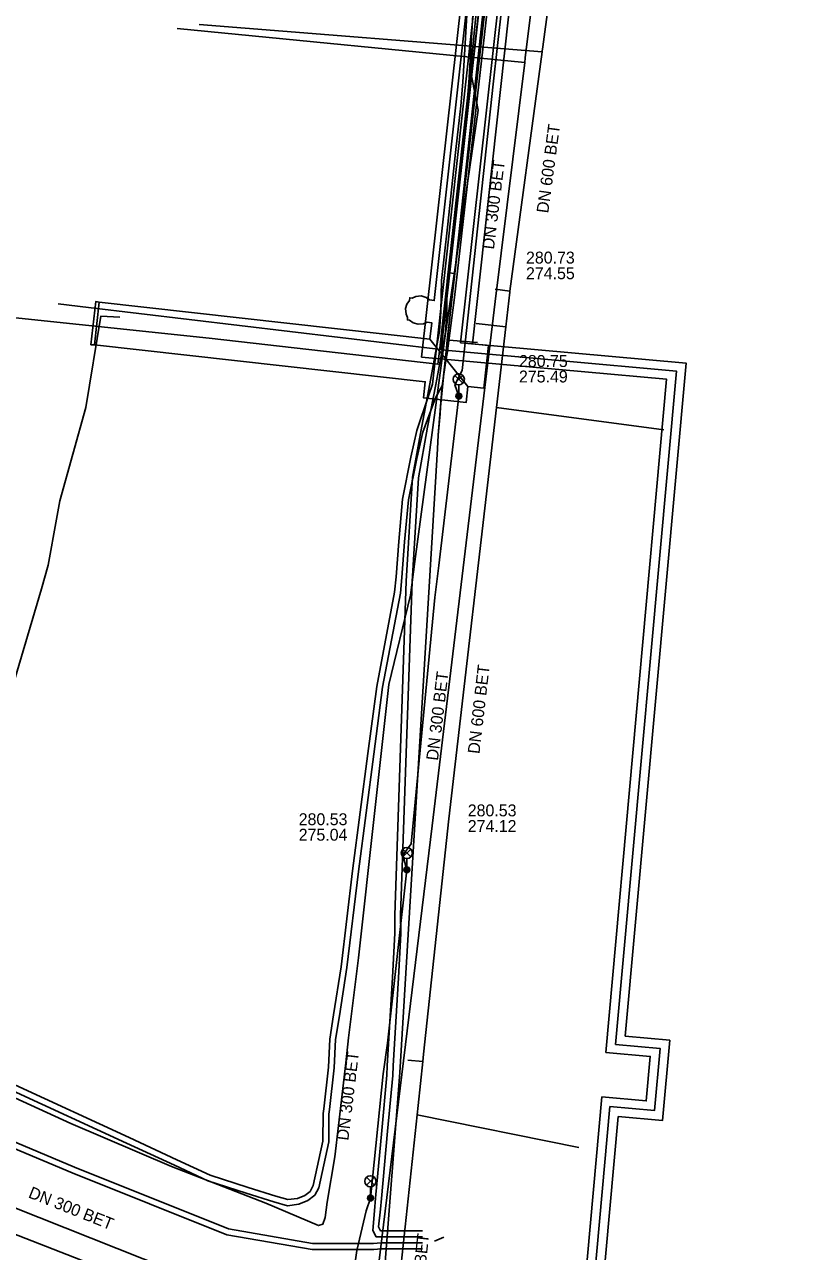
# Model space of a CAD drawing. Extents: x -595540 to -593988, y -1160850 to -1159202.
# Drawn here: x -594150.6 to -594097.7, y -1160561.3 to -1160478.9 of the extents above; entities that cross this region are included whole.
import ezdxf

# ---------------------------------------------------------------- set-up
doc = ezdxf.new("R2010")
doc.units = 0
for name, color, linetype in [('BVK-DESTOVA_popisy', 7, 'Continuous'), ('BVK-DESTOVA_trasa sítě', 7, 'Continuous'), ('BVK-SPLASKOVA_popisy', 7, 'Continuous'), ('BVK-SPLASKOVA_trasa sítě', 7, 'Continuous'), ('BVK-VODOVOD_trasa sítě', 7, 'Continuous'), ('BVK-VODOVOD_trasa zrušené sítě', 7, 'Continuous'), ('CETIN_kabel podzemní', 7, 'Continuous'), ('DESTOVA_trasa neprovozované sítě', 7, 'Continuous'), ('DSP-SDEL-VODAFONE_kabel', 7, 'Continuous'), ('EON-NN_kabel', 7, 'Continuous'), ('EON-VN_kabel', 7, 'Continuous'), ('SPLASKOVA_neprovozovaná  trasa sítě', 7, 'Continuous'), ('TEPLARNY-HORKOVODY_trasa sítě', 7, 'Continuous'), ('TEPLARNY-HORKOVODY_trasa sítě obvodem', 7, 'Continuous'), ('TEPLARNY-TEPLOVODY_trasa sítě', 7, 'Continuous'), ('TSB_kabel VO', 7, 'Continuous'), ('TSB_kolektor', 7, 'Continuous'), ('TSB_lampy VO', 7, 'Continuous')]:
    doc.layers.add(name, color=color, linetype=linetype)

msp = doc.modelspace()

# ---------------------------------------------------------------- linework, layer by layer
at = {"layer": 'BVK-DESTOVA_popisy'}
for p, q in [((-594116.924, -1160495.123), (-594116.924, -1160495.123)), ((-594120.836, -1160532.241), (-594120.836, -1160532.241))]:
    msp.add_line(p, q, dxfattribs=at)
at = {"layer": 'BVK-DESTOVA_trasa sítě'}
msp.add_line((-594138.868, -1160478.955), (-594115.841, -1160480.786), dxfattribs=at)
for points in [[(-594112.859, -1160458.585), (-594114.291, -1160469.249), (-594114.307, -1160469.368), (-594114.311, -1160469.398), (-594115.794, -1160480.439), (-594115.833, -1160480.726), (-594115.841, -1160480.786), (-594118, -1160496.861), (-594118.004, -1160496.891), (-594118.009, -1160496.929)], [(-594118.009, -1160496.929), (-594118.279, -1160499.253), (-594118.906, -1160504.657), (-594122.112, -1160532.273)], [(-594122.112, -1160532.273), (-594123.806, -1160548.083), (-594123.86, -1160548.586), (-594124.174, -1160551.523), (-594124.242, -1160552.155), (-594125.987, -1160568.452)], [(-594161.524, -1160554.33), (-594156.515, -1160556.321), (-594132.279, -1160565.952), (-594131.87, -1160566.115), (-594125.987, -1160568.452)]]:
    msp.add_lwpolyline(points, dxfattribs=at)
at = {"layer": 'BVK-SPLASKOVA_popisy'}
for p, q in [((-594117.396, -1160501.143), (-594117.396, -1160501.143)), ((-594132.188, -1160531.91), (-594132.188, -1160531.91))]:
    msp.add_line(p, q, dxfattribs=at)
at = {"layer": 'BVK-SPLASKOVA_trasa sítě'}
for p, q in [((-594118.999, -1160497.545), (-594123.234, -1160532.75)), ((-594123.234, -1160532.75), (-594127.683, -1160569.347)), ((-594160.169, -1160556.705), (-594127.683, -1160569.347))]:
    msp.add_line(p, q, dxfattribs=at)
msp.add_lwpolyline([(-594114.091, -1160457.889), (-594116.975, -1160481.191), (-594117.014, -1160481.507), (-594118.999, -1160497.545)], dxfattribs=at)
at = {"layer": 'BVK-VODOVOD_trasa sítě'}
msp.add_line((-594122.43, -1160502.17), (-594122.66, -1160504.62), dxfattribs=at)
for points in [[(-594115.89, -1160444.6), (-594115.94, -1160445.07), (-594116.25, -1160447.88), (-594116.294, -1160448.264), (-594116.92, -1160453.82), (-594117.58, -1160459.76), (-594118.27, -1160465.71), (-594118.48, -1160467.58), (-594118.97, -1160471.88), (-594119.67, -1160477.8), (-594120.34, -1160483.75), (-594121.02, -1160489.68), (-594121.71, -1160495.66), (-594122.21, -1160500.14), (-594122.27, -1160500.66), (-594122.43, -1160502.17)], [(-594121.71, -1160495.66), (-594122.127, -1160495.614), (-594122.16, -1160495.9), (-594122.179, -1160496.16), (-594122.33, -1160498.04)], [(-594122.21, -1160500.14), (-594122.083, -1160500.152), (-594120.18, -1160500.31)], [(-594122.66, -1160504.62), (-594122.7, -1160505.08), (-594122.824, -1160506.531)], [(-594122.824, -1160506.531), (-594122.872, -1160507.431), (-594125.39, -1160549.31), (-594128.921, -1160594.763), (-594128.97, -1160595.39), (-594129.17, -1160598.07), (-594133.99, -1160625.98)]]:
    msp.add_lwpolyline(points, dxfattribs=at)
at = {"layer": 'BVK-VODOVOD_trasa zrušené sítě'}
for q in [(-594122.303, -1160501.51), (-594122.824, -1160506.531)]:
    msp.add_line((-594122.56, -1160503.2), q, dxfattribs=at)
msp.add_lwpolyline([(-594122.303, -1160501.51), (-594122.23, -1160501.03), (-594121.73, -1160497.28), (-594118.27, -1160467.05), (-594118.263, -1160466.995), (-594115.72, -1160444.2)], dxfattribs=at)
at = {"layer": 'CETIN_kabel podzemní'}
for points in [[(-594120.66, -1160482.03), (-594118.21, -1160457.16)], [(-594120.66, -1160482.03), (-594120.13, -1160484.7), (-594122.38, -1160500), (-594124.39, -1160515), (-594124.69, -1160517.26), (-594126.14, -1160523.27), (-594127.1, -1160531.92), (-594128.17, -1160541.61), (-594128.84, -1160546.98), (-594129.02, -1160548.66), (-594129.77, -1160554.97), (-594130.28, -1160558.02), (-594130.41, -1160559.06), (-594130.57, -1160559.51), (-594130.87, -1160559.59), (-594134.39, -1160558.09), (-594140.72, -1160555.62), (-594147.5, -1160552.74), (-594155.28, -1160549.18)], [(-594122.74, -1160500.87), (-594120.66, -1160482.03)], [(-594164.84, -1160497.203), (-594138.2, -1160500.01)], [(-594138.2, -1160500.01), (-594122.84, -1160501.76), (-594122.74, -1160500.87)]]:
    msp.add_lwpolyline(points, dxfattribs=at)
at = {"layer": 'DESTOVA_trasa neprovozované sítě'}
for p, q in [((-594118.991, -1160496.728), (-594118, -1160496.861)), ((-594120.266, -1160499.022), (-594118.279, -1160499.253)), ((-594107.67, -1160506.17), (-594118.906, -1160504.657)), ((-594124.854, -1160548.479), (-594123.86, -1160548.586)), ((-594113.38, -1160554.35), (-594124.242, -1160552.155))]:
    msp.add_line(p, q, dxfattribs=at)
at = {"layer": 'DSP-SDEL-VODAFONE_kabel'}
msp.add_line((-594144.191, -1160498.593), (-594145.47, -1160498.52), dxfattribs=at)
for points in [[(-594152.03, -1160525.55), (-594149.47, -1160516.83), (-594149.02, -1160515.25), (-594148.46, -1160512.16), (-594148.22, -1160510.92), (-594146.48, -1160504.67), (-594145.47, -1160498.52)], [(-594152.03, -1160525.55), (-594149.47, -1160516.83), (-594149.02, -1160515.25), (-594148.46, -1160512.16), (-594148.22, -1160510.92), (-594146.48, -1160504.67), (-594145.47, -1160498.52), (-594144.191, -1160498.593)]]:
    msp.add_lwpolyline(points, dxfattribs=at)
at = {"layer": 'EON-NN_kabel'}
for points in [[(-594120.86, -1160476.587), (-594120.454, -1160477.06), (-594120.454, -1160477.521), (-594120.631, -1160480.626), (-594120.758, -1160482.853), (-594120.909, -1160484.458), (-594121.245, -1160487.388), (-594121.808, -1160492.605), (-594122.21, -1160496.156), (-594122.252, -1160498.234), (-594122.328, -1160499.594), (-594122.85, -1160502.414), (-594122.986, -1160503.122)], [(-594120.916, -1160477.135), (-594120.854, -1160477.208), (-594120.854, -1160477.509), (-594121.031, -1160480.604), (-594121.156, -1160482.823), (-594121.307, -1160484.416), (-594121.643, -1160487.344), (-594122.206, -1160492.561), (-594122.61, -1160496.13), (-594122.652, -1160498.218), (-594122.726, -1160499.546), (-594123.244, -1160502.34), (-594123.385, -1160503.08)], [(-594123.869, -1160560.348), (-594126.995, -1160560.344), (-594127.212, -1160559.93), (-594127.109, -1160558.605), (-594127.035, -1160557.744), (-594126.615, -1160553.207), (-594126.263, -1160549.484), (-594126.237, -1160548.857), (-594125.894, -1160542.943), (-594125.726, -1160539.963), (-594125.742, -1160538.744), (-594124.978, -1160516.318), (-594124.549, -1160509.332), (-594123.925, -1160505.91), (-594123.386, -1160503.08)], [(-594123.869, -1160559.948), (-594126.688, -1160559.944), (-594126.832, -1160559.68), (-594126.697, -1160558.493), (-594126.637, -1160557.78), (-594126.217, -1160553.245), (-594125.863, -1160549.512), (-594125.837, -1160548.877), (-594125.494, -1160542.965), (-594125.326, -1160539.971), (-594125.342, -1160538.748), (-594124.578, -1160516.338), (-594124.151, -1160509.38), (-594123.531, -1160505.984), (-594122.985, -1160503.122)], [(-594123.869, -1160561.148), (-594126.643, -1160561.148), (-594127.144, -1160561.193), (-594131.293, -1160561.199), (-594137.02, -1160560.211), (-594147.406, -1160556.051), (-594153.751, -1160553.38), (-594161.287, -1160549.737), (-594168.733, -1160545.747), (-594169.429, -1160545.406), (-594175.994, -1160541.253), (-594182.335, -1160537.285), (-594188.72, -1160532.899), (-594189.689, -1160532.21), (-594192.48, -1160530.902), (-594195.794, -1160531.181), (-594195.993, -1160531.198), (-594196.049, -1160531.202), (-594197.221, -1160531.301), (-594200.596, -1160531.045)], [(-594123.869, -1160560.748), (-594126.667, -1160560.748), (-594127.162, -1160560.793), (-594131.259, -1160560.799), (-594136.91, -1160559.823), (-594147.254, -1160555.681), (-594153.587, -1160553.016), (-594161.105, -1160549.381), (-594168.551, -1160545.391), (-594169.233, -1160545.056), (-594175.78, -1160540.915), (-594182.115, -1160536.951), (-594188.49, -1160532.571), (-594189.487, -1160531.864), (-594192.407, -1160530.494), (-594196.147, -1160530.81), (-594196.347, -1160530.827), (-594196.402, -1160530.832), (-594197.224, -1160530.901), (-594200.561, -1160530.648)], [(-594123.069, -1160560.648), (-594122.453, -1160560.379)]]:
    msp.add_lwpolyline(points, dxfattribs=at)
at = {"layer": 'EON-VN_kabel'}
for points in [[(-594105.747, -1160344.778), (-594123.196, -1160503.1)], [(-594122.533, -1160503.17), (-594105.303, -1160344.425)], [(-594123.196, -1160503.1), (-594123.48, -1160503.885), (-594124.247, -1160506.213), (-594124.653, -1160508.003), (-594125.22, -1160510.814), (-594125.475, -1160513.654), (-594125.653, -1160516.038), (-594125.756, -1160517.073), (-594126.951, -1160523.386), (-594127.549, -1160527.886), (-594128.565, -1160535.769), (-594129.342, -1160542.212), (-594129.85, -1160545.439), (-594130.105, -1160547.07), (-594130.195, -1160548.959), (-594130.508, -1160551.746), (-594130.554, -1160552.074), (-594130.569, -1160553.937), (-594131.217, -1160556.91), (-594131.422, -1160557.295), (-594131.785, -1160557.567), (-594132.275, -1160557.772), (-594132.91, -1160557.853), (-594133.735, -1160557.625), (-594135.585, -1160557.044), (-594138.133, -1160556.212), (-594140.365, -1160555.17), (-594143.579, -1160553.689), (-594151.25, -1160550.152)], [(-594122.533, -1160503.17), (-594122.994, -1160504.021), (-594123.861, -1160506.321), (-594124.261, -1160508.087), (-594124.824, -1160510.872), (-594125.077, -1160513.686), (-594125.255, -1160516.072), (-594125.36, -1160517.131), (-594126.555, -1160523.45), (-594127.153, -1160527.938), (-594128.169, -1160535.819), (-594128.946, -1160542.268), (-594129.454, -1160545.501), (-594129.707, -1160547.11), (-594129.797, -1160548.991), (-594130.112, -1160551.796), (-594130.154, -1160552.104), (-594130.169, -1160553.981), (-594130.837, -1160557.05), (-594131.11, -1160557.561), (-594131.585, -1160557.917), (-594132.171, -1160558.162), (-594132.94, -1160558.259), (-594133.849, -1160558.009), (-594135.707, -1160557.424), (-594138.281, -1160556.584), (-594140.533, -1160555.532), (-594143.747, -1160554.053), (-594151.422, -1160550.514)]]:
    msp.add_lwpolyline(points, dxfattribs=at)
at = {"layer": 'SPLASKOVA_neprovozovaná  trasa sítě'}
msp.add_line((-594140.346, -1160479.214), (-594117.014, -1160481.507), dxfattribs=at)
at = {"layer": 'TEPLARNY-HORKOVODY_trasa sítě'}
msp.add_line((-594119.659, -1160474.215), (-594122.628, -1160500.798), dxfattribs=at)
for points in [[(-594122.628, -1160500.798), (-594106.828, -1160502.223), (-594110.914, -1160547.425)], [(-594110.914, -1160547.425), (-594107.926, -1160547.694), (-594108.303, -1160551.877), (-594111.291, -1160551.608)], [(-594111.291, -1160551.608), (-594115.592, -1160599.429), (-594098.98, -1160600.927), (-594098.288, -1160615.54)]]:
    msp.add_lwpolyline(points, dxfattribs=at)
at = {"layer": 'TEPLARNY-HORKOVODY_trasa sítě obvodem'}
for p, q in [((-594120.902, -1160474.076), (-594123.939, -1160501.282)), ((-594118.418, -1160474.354), (-594121.317, -1160500.314))]:
    msp.add_line(p, q, dxfattribs=at)
for points in [[(-594121.317, -1160500.314), (-594106.176, -1160501.679), (-594110.262, -1160546.881)], [(-594111.566, -1160547.969), (-594107.48, -1160502.767), (-594123.939, -1160501.282)], [(-594110.262, -1160546.881), (-594107.275, -1160547.15), (-594107.759, -1160552.528), (-594110.747, -1160552.259)], [(-594111.835, -1160550.957), (-594108.847, -1160551.226), (-594108.577, -1160548.238), (-594111.566, -1160547.969)], [(-594098.887, -1160615.568), (-594099.555, -1160601.478), (-594116.243, -1160599.973), (-594111.835, -1160550.957)], [(-594110.747, -1160552.259), (-594114.941, -1160598.885), (-594098.405, -1160600.376), (-594097.689, -1160615.512)]]:
    msp.add_lwpolyline(points, dxfattribs=at)
at = {"layer": 'TEPLARNY-TEPLOVODY_trasa sítě'}
msp.add_line((-594146.3, -1160497.939), (-594148.335, -1160497.695), dxfattribs=at)
msp.add_lwpolyline([(-594118.533, -1160464.056), (-594120.423, -1160480.943), (-594122.643, -1160500.777), (-594146.3, -1160497.939)], dxfattribs=at)
at = {"layer": 'TSB_kabel VO'}
msp.add_lwpolyline([(-594129.56, -1160570.3), (-594128.28, -1160561.26), (-594127.66, -1160558.61), (-594127.37, -1160557.743), (-594126.52, -1160549.41), (-594126.23, -1160547.34), (-594124.927, -1160535.702), (-594125.2, -1160534.72), (-594124.64, -1160533.96), (-594123.04, -1160517.42), (-594122.77, -1160515.27), (-594121.438, -1160503.897), (-594121.71, -1160503.14), (-594121.21, -1160502.17), (-594119.13, -1160482.95), (-594118.54, -1160477.76)], dxfattribs=at)
at = {"layer": 'TSB_kolektor'}
msp.add_lwpolyline([(-594117.554, -1160473.529), (-594120.511, -1160500.391), (-594119.435, -1160500.51), (-594119.755, -1160503.373), (-594120.828, -1160503.253), (-594123.373, -1160500.072), (-594123.252, -1160498.97), (-594123.561, -1160498.937), (-594123.804, -1160499.045), (-594124.167, -1160499.077), (-594124.504, -1160498.968), (-594124.74, -1160498.796), (-594124.893, -1160498.787), (-594124.874, -1160498.612), (-594124.982, -1160498.401), (-594125.021, -1160498.019), (-594124.931, -1160497.726), (-594124.753, -1160497.49), (-594124.727, -1160497.296), (-594124.562, -1160497.314), (-594124.32, -1160497.204), (-594123.956, -1160497.172), (-594123.619, -1160497.286), (-594123.403, -1160497.443), (-594123.088, -1160497.479), (-594120.416, -1160473.209)], dxfattribs=at)
for points in [[(-594145.585, -1160497.601), (-594145.903, -1160500.463), (-594146.141, -1160500.446), (-594145.817, -1160497.554)], [(-594145.903, -1160500.463), (-594145.585, -1160497.601), (-594123.373, -1160500.072), (-594120.828, -1160503.253), (-594120.947, -1160504.328), (-594123.809, -1160504.007), (-594123.69, -1160502.935)]]:
    msp.add_lwpolyline(points, close=True, dxfattribs=at)
at = {"layer": 'TSB_lampy VO'}
for p, q in [((-594121.703, -1160503.037), (-594121.173, -1160502.507)), ((-594121.703, -1160502.507), (-594121.173, -1160503.037)), ((-594121.703, -1160503.037), (-594121.173, -1160502.507)), ((-594121.703, -1160502.507), (-594121.173, -1160503.037)), ((-594121.438, -1160503.147), (-594121.438, -1160503.897)), ((-594121.438, -1160503.147), (-594121.438, -1160503.897)), ((-594125.192, -1160534.842), (-594124.662, -1160534.312)), ((-594125.192, -1160534.312), (-594124.662, -1160534.842)), ((-594125.192, -1160534.842), (-594124.662, -1160534.312)), ((-594125.192, -1160534.312), (-594124.662, -1160534.842)), ((-594124.927, -1160534.952), (-594124.927, -1160535.702)), ((-594124.927, -1160534.952), (-594124.927, -1160535.702)), ((-594127.635, -1160556.883), (-594127.105, -1160556.353)), ((-594127.635, -1160556.353), (-594127.105, -1160556.883)), ((-594127.635, -1160556.883), (-594127.105, -1160556.353)), ((-594127.635, -1160556.353), (-594127.105, -1160556.883)), ((-594127.37, -1160556.993), (-594127.37, -1160557.743)), ((-594127.37, -1160556.993), (-594127.37, -1160557.743))]:
    msp.add_line(p, q, dxfattribs=at)
for centre, radius in [((-594121.438, -1160502.772), 0.375), ((-594121.438, -1160502.772), 0.375), ((-594121.438, -1160503.897), 0.2), ((-594121.438, -1160503.897), 0.2), ((-594121.438, -1160503.897), 0.145), ((-594121.438, -1160503.897), 0.145), ((-594121.438, -1160503.897), 0.0876), ((-594121.438, -1160503.897), 0.0876), ((-594124.927, -1160534.577), 0.375), ((-594124.927, -1160534.577), 0.375), ((-594124.927, -1160535.702), 0.2), ((-594124.927, -1160535.702), 0.2), ((-594124.927, -1160535.702), 0.145), ((-594124.927, -1160535.702), 0.145), ((-594124.927, -1160535.702), 0.0876), ((-594124.927, -1160535.702), 0.0876), ((-594127.37, -1160556.618), 0.375), ((-594127.37, -1160556.618), 0.375), ((-594127.37, -1160557.743), 0.2), ((-594127.37, -1160557.743), 0.2), ((-594127.37, -1160557.743), 0.145), ((-594127.37, -1160557.743), 0.145), ((-594127.37, -1160557.743), 0.0876), ((-594127.37, -1160557.743), 0.0876)]:
    msp.add_circle(centre, radius, dxfattribs=at)

# ---------------------------------------------------------------- texts
at = {"layer": 'BVK-DESTOVA_popisy'}
for s, rotation, p in [('DN 600 BET', 82.33404, (-594115.434, -1160491.648)), ('DN 600 BET', 83.36536, (-594120.052, -1160527.95)), ('DN 300 BET', 338.33158, (-594150.399, -1160557.688)), ('DN 600 BET', 83.88102, (-594124.062, -1160566.141))]:
    msp.add_text(s, height=0.8, rotation=rotation, dxfattribs=at).set_placement(p)
for s, p in [('280.73', (-594116.924, -1160494.998)), ('274.55', (-594116.924, -1160496.048)), ('280.53', (-594120.836, -1160532.116)), ('274.12', (-594120.836, -1160533.166))]:
    msp.add_text(s, height=0.8, dxfattribs=at).set_placement(p)
at = {"layer": 'BVK-SPLASKOVA_popisy'}
for rotation, p in [(82.96429, (-594119.081, -1160494.077)), (83.13618, (-594122.84, -1160528.401)), (83.07888, (-594128.858, -1160553.912))]:
    msp.add_text('DN 300 BET', height=0.8, rotation=rotation, dxfattribs=at).set_placement(p)
for s, p in [('280.75', (-594117.396, -1160501.943)), ('275.49', (-594117.396, -1160502.983)), ('280.53', (-594132.188, -1160532.71)), ('275.04', (-594132.188, -1160533.75))]:
    msp.add_text(s, height=0.8, dxfattribs=at).set_placement(p)

doc.saveas('drawing.dxf')
